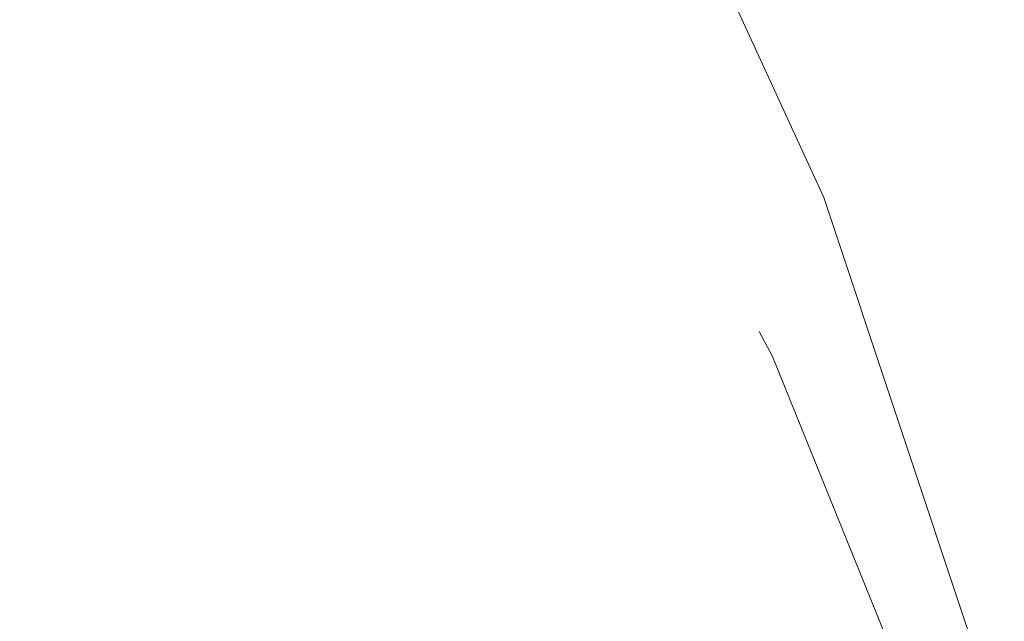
# Model space of a CAD drawing. Header units: millimetres. Extents: x 0 to 650, y -1 to 707.
# Tile 318 of 348: x 506.918 to 507.452, y 459.768 to 460.094. Entities that reach past the tile are written whole.
import ezdxf
from ezdxf.xclip import XClip

# ---------------------------------------------------------------- set-up
doc = ezdxf.new("R2010")
doc.units = ezdxf.units.MM
doc.header["$MEASUREMENT"] = 0
doc.header["$XCLIPFRAME"] = 0
doc.linetypes.add('Wipeout_Contour', pattern=[1000, 0, -1000])
doc.layers.add('Interior - Mobiliário .ARQ', color=7, linetype='Continuous')

# ---------------------------------------------------------------- blocks, each defined once
blk = doc.blocks.new('Desenho_5_5', base_point=(26.09266, 442.80587))
at = {"color": 254, "linetype": 'Wipeout_Contour', "lineweight": 0, "ltscale": 2054.236691}
blk.add_wipeout([(507.20068, 460.02423), (507.20262, 460.12951), (507.09666, 460.13742)], dxfattribs=at).dxf.layer = 'Interior - Mobiliário .ARQ'
at = {"color": 254, "linetype": 'Wipeout_Contour', "lineweight": 0, "ltscale": 2054.152917}
blk.add_wipeout([(507.04671, 460.03406), (507.0211, 460.12089), (506.97082, 460.12309)], dxfattribs=at).dxf.layer = 'Interior - Mobiliário .ARQ'
at = {"color": 254, "linetype": 'Wipeout_Contour', "lineweight": 0, "ltscale": 2053.209299}
blk.add_wipeout([(507.01006, 459.98825), (507.00941, 460.00231), (506.98068, 459.98319)], dxfattribs=at).dxf.layer = 'Interior - Mobiliário .ARQ'
at = {"color": 254, "linetype": 'Wipeout_Contour', "lineweight": 0, "ltscale": 2053.331387}
blk.add_wipeout([(506.99021, 459.91283), (506.97991, 459.89702), (506.99424, 459.88231)], dxfattribs=at).dxf.layer = 'Interior - Mobiliário .ARQ'
at = {"color": 254, "linetype": 'Wipeout_Contour', "lineweight": 0, "ltscale": 2054.374376}
blk.add_wipeout([(507.41347, 459.61968), (507.31699, 459.84965), (507.26827, 459.8207)], dxfattribs=at).dxf.layer = 'Interior - Mobiliário .ARQ'
at = {"color": 254, "linetype": 'Wipeout_Contour', "lineweight": 0, "ltscale": 2738.113582}
blk.add_wipeout([(506.98644, 459.81506), (506.95799, 459.83999), (506.9663, 459.82598), (507.00378, 459.78371)], dxfattribs=at).dxf.layer = 'Interior - Mobiliário .ARQ'
at = {"color": 254, "linetype": 'Wipeout_Contour', "lineweight": 0, "ltscale": 2054.569558}
blk.add_wipeout([(507.20068, 460.02423), (507.09666, 460.13742), (507.10911, 460.09377)], dxfattribs=at).dxf.layer = 'Interior - Mobiliário .ARQ'
at = {"color": 254, "linetype": 'Wipeout_Contour', "lineweight": 0, "ltscale": 2053.674534}
blk.add_wipeout([(506.97082, 460.12309), (507.00219, 460.04195), (507.04671, 460.03406)], dxfattribs=at).dxf.layer = 'Interior - Mobiliário .ARQ'
at = {"color": 254, "linetype": 'Wipeout_Contour', "lineweight": 0, "ltscale": 2054.423097}
blk.add_wipeout([(507.17829, 459.95198), (507.16009, 459.92413), (507.26827, 459.8207)], dxfattribs=at).dxf.layer = 'Interior - Mobiliário .ARQ'
at = {"color": 254, "linetype": 'Wipeout_Contour', "lineweight": 0, "ltscale": 3422.820824}
blk.add_wipeout([(506.94406, 459.89043), (506.95157, 459.8678), (506.95799, 459.83999), (506.98644, 459.81506), (506.97133, 459.89565)], dxfattribs=at).dxf.layer = 'Interior - Mobiliário .ARQ'
at = {"color": 254, "linetype": 'Wipeout_Contour', "lineweight": 0, "ltscale": 2053.72232}
blk.add_wipeout([(507.00488, 459.8391), (507.0144, 459.87766), (506.99424, 459.88231)], dxfattribs=at).dxf.layer = 'Interior - Mobiliário .ARQ'
at = {"color": 254, "linetype": 'Wipeout_Contour', "lineweight": 0, "ltscale": 2737.809799}
blk.add_wipeout([(506.93347, 459.92553), (506.94406, 459.89043), (506.97133, 459.89565), (506.95373, 459.95922)], dxfattribs=at).dxf.layer = 'Interior - Mobiliário .ARQ'
at = {"color": 254, "linetype": 'Wipeout_Contour', "lineweight": 0, "ltscale": 2054.007997}
blk.add_wipeout([(507.04921, 459.89728), (507.01489, 459.91075), (507.0144, 459.87766)], dxfattribs=at).dxf.layer = 'Interior - Mobiliário .ARQ'
at = {"color": 254, "linetype": 'Wipeout_Contour', "lineweight": 0, "ltscale": 2052.762997}
blk.add_wipeout([(506.86219, 459.85151), (506.84197, 459.58294), (506.94631, 459.54896)], dxfattribs=at).dxf.layer = 'Interior - Mobiliário .ARQ'
at = {"color": 254, "linetype": 'Wipeout_Contour', "lineweight": 0, "ltscale": 2738.028972}
blk.add_wipeout([(507.00378, 459.78371), (506.96989, 459.81913), (506.97672, 459.79074), (506.99377, 459.70784)], dxfattribs=at).dxf.layer = 'Interior - Mobiliário .ARQ'
at = {"color": 254, "linetype": 'Wipeout_Contour', "lineweight": 0, "ltscale": 2053.192612}
blk.add_wipeout([(507.14493, 459.82268), (507.22101, 459.7132), (507.23966, 459.72357)], dxfattribs=at).dxf.layer = 'Interior - Mobiliário .ARQ'
at = {"color": 254, "linetype": 'Wipeout_Contour', "lineweight": 0, "ltscale": 2738.189008}
blk.add_wipeout([(506.91589, 459.95517), (506.93347, 459.92553), (506.95373, 459.95922), (506.92092, 460.00218)], dxfattribs=at).dxf.layer = 'Interior - Mobiliário .ARQ'
at = {"color": 254, "linetype": 'Wipeout_Contour', "lineweight": 0, "ltscale": 2053.259235}
blk.add_wipeout([(507.0144, 459.87766), (507.04377, 459.86417), (507.04921, 459.89728)], dxfattribs=at).dxf.layer = 'Interior - Mobiliário .ARQ'
at = {"color": 254, "linetype": 'Wipeout_Contour', "lineweight": 0, "ltscale": 2737.877944}
blk.add_wipeout([(507.01115, 459.66952), (507.04647, 459.7298), (507.00378, 459.78371), (506.99377, 459.70784)], dxfattribs=at).dxf.layer = 'Interior - Mobiliário .ARQ'
at = {"color": 254, "linetype": 'Wipeout_Contour', "lineweight": 0, "ltscale": 2054.098122}
blk.add_wipeout([(507.23966, 459.72357), (507.35101, 459.52691), (507.26636, 459.78194)], dxfattribs=at).dxf.layer = 'Interior - Mobiliário .ARQ'
at = {"color": 254, "linetype": 'Wipeout_Contour', "lineweight": 0, "ltscale": 2054.033467}
blk.add_wipeout([(506.9609, 459.96612), (506.92699, 460.01199), (506.92092, 460.00218)], dxfattribs=at).dxf.layer = 'Interior - Mobiliário .ARQ'
at = {"color": 254, "linetype": 'Wipeout_Contour', "lineweight": 0, "ltscale": 2053.829049}
blk.add_wipeout([(507.04921, 459.89728), (507.04377, 459.86417), (507.08223, 459.83731)], dxfattribs=at).dxf.layer = 'Interior - Mobiliário .ARQ'
at = {"color": 254, "linetype": 'Wipeout_Contour', "lineweight": 0, "ltscale": 2053.832769}
blk.add_wipeout([(507.0583, 459.73858), (507.0141, 459.77974), (507.00378, 459.78371)], dxfattribs=at).dxf.layer = 'Interior - Mobiliário .ARQ'
at = {"color": 254, "linetype": 'Wipeout_Contour', "lineweight": 0, "ltscale": 2053.33492}
blk.add_wipeout([(507.26636, 459.78194), (507.35101, 459.52691), (507.38535, 459.56568)], dxfattribs=at).dxf.layer = 'Interior - Mobiliário .ARQ'
at = {"color": 254, "linetype": 'Wipeout_Contour', "lineweight": 0, "ltscale": 4106.350811}
blk.add_wipeout([(506.88927, 460.1174), (506.89622, 460.03176), (506.90729, 459.99544), (506.91038, 459.98339), (506.91589, 459.95517), (506.92092, 460.00218)], dxfattribs=at).dxf.layer = 'Interior - Mobiliário .ARQ'
at = {"color": 254, "linetype": 'Wipeout_Contour', "lineweight": 0, "ltscale": 2738.937969}
blk.add_wipeout([(507.32213, 459.93439), (507.32615, 459.91141), (507.41045, 459.70335), (507.42002, 459.6802)], dxfattribs=at).dxf.layer = 'Interior - Mobiliário .ARQ'
at = {"color": 254, "linetype": 'Wipeout_Contour', "lineweight": 0, "ltscale": 2054.009042}
blk.add_wipeout([(507.26636, 459.78194), (507.15744, 459.90663), (507.14493, 459.82268)], dxfattribs=at).dxf.layer = 'Interior - Mobiliário .ARQ'
at = {"color": 254, "linetype": 'Wipeout_Contour', "lineweight": 0, "ltscale": 2053.432394}
blk.add_wipeout([(507.08223, 459.83731), (507.09326, 459.86561), (507.04921, 459.89728)], dxfattribs=at).dxf.layer = 'Interior - Mobiliário .ARQ'
at = {"color": 254, "linetype": 'Wipeout_Contour', "lineweight": 0, "ltscale": 2052.880027}
blk.add_wipeout([(507.00378, 459.78371), (507.04647, 459.7298), (507.0583, 459.73858)], dxfattribs=at).dxf.layer = 'Interior - Mobiliário .ARQ'
at = {"color": 254, "linetype": 'Wipeout_Contour', "lineweight": 0, "ltscale": 2053.152269}
blk.add_wipeout([(506.92092, 460.00218), (506.92699, 460.01199), (506.89907, 460.1216)], dxfattribs=at).dxf.layer = 'Interior - Mobiliário .ARQ'
at = {"color": 254, "linetype": 'Wipeout_Contour', "lineweight": 0, "ltscale": 2054.445532}
blk.add_wipeout([(507.20068, 460.02423), (507.17829, 459.95198), (507.31699, 459.84965)], dxfattribs=at).dxf.layer = 'Interior - Mobiliário .ARQ'
at = {"color": 254, "linetype": 'Wipeout_Contour', "lineweight": 0, "ltscale": 2053.621495}
blk.add_wipeout([(507.14493, 459.82268), (507.23966, 459.72357), (507.26636, 459.78194)], dxfattribs=at).dxf.layer = 'Interior - Mobiliário .ARQ'
at = {"color": 254, "linetype": 'Wipeout_Contour', "lineweight": 0, "ltscale": 2053.111611}
blk.add_wipeout([(507.00378, 459.78371), (507.0141, 459.77974), (506.99535, 459.81255)], dxfattribs=at).dxf.layer = 'Interior - Mobiliário .ARQ'
at = {"color": 254, "linetype": 'Wipeout_Contour', "lineweight": 0, "ltscale": 2053.592696}
blk.add_wipeout([(507.10177, 459.75931), (507.06656, 459.79002), (507.0583, 459.73858)], dxfattribs=at).dxf.layer = 'Interior - Mobiliário .ARQ'
at = {"color": 254, "linetype": 'Wipeout_Contour', "lineweight": 0, "ltscale": 2054.138496}
blk.add_wipeout([(506.89907, 460.1216), (506.88927, 460.1174), (506.92092, 460.00218)], dxfattribs=at).dxf.layer = 'Interior - Mobiliário .ARQ'
at = {"color": 254, "linetype": 'Wipeout_Contour', "lineweight": 0, "ltscale": 2053.805895}
blk.add_wipeout([(506.92699, 460.01199), (506.96151, 460.02862), (506.929, 460.12054)], dxfattribs=at).dxf.layer = 'Interior - Mobiliário .ARQ'
at = {"color": 254, "linetype": 'Wipeout_Contour', "lineweight": 0, "ltscale": 2053.432821}
blk.add_wipeout([(507.00488, 459.8391), (507.02628, 459.81402), (507.04377, 459.86417)], dxfattribs=at).dxf.layer = 'Interior - Mobiliário .ARQ'
at = {"color": 254, "linetype": 'Wipeout_Contour', "lineweight": 0, "ltscale": 2053.19024}
blk.add_wipeout([(507.20355, 459.69823), (507.22101, 459.7132), (507.14493, 459.82268)], dxfattribs=at).dxf.layer = 'Interior - Mobiliário .ARQ'
at = {"color": 254, "linetype": 'Wipeout_Contour', "lineweight": 0, "ltscale": 2053.736919}
blk.add_wipeout([(506.929, 460.12054), (506.89907, 460.1216), (506.92699, 460.01199)], dxfattribs=at).dxf.layer = 'Interior - Mobiliário .ARQ'
at = {"color": 254, "linetype": 'Wipeout_Contour', "lineweight": 0, "ltscale": 2053.79393}
blk.add_wipeout([(507.04377, 459.86417), (507.0144, 459.87766), (507.00488, 459.8391)], dxfattribs=at).dxf.layer = 'Interior - Mobiliário .ARQ'
at = {"color": 254, "linetype": 'Wipeout_Contour', "lineweight": 0, "ltscale": 2054.040281}
blk.add_wipeout([(507.14493, 459.82268), (507.12317, 459.80421), (507.20355, 459.69823)], dxfattribs=at).dxf.layer = 'Interior - Mobiliário .ARQ'
at = {"color": 254, "linetype": 'Wipeout_Contour', "lineweight": 0, "ltscale": 2053.752235}
blk.add_wipeout([(507.31699, 459.84965), (507.17829, 459.95198), (507.26827, 459.8207)], dxfattribs=at).dxf.layer = 'Interior - Mobiliário .ARQ'
at = {"color": 254, "linetype": 'Wipeout_Contour', "lineweight": 0, "ltscale": 2053.517329}
blk.add_wipeout([(506.99021, 459.91283), (506.99424, 459.88231), (507.0144, 459.87766)], dxfattribs=at).dxf.layer = 'Interior - Mobiliário .ARQ'
at = {"color": 254, "linetype": 'Wipeout_Contour', "lineweight": 0, "ltscale": 2053.396311}
blk.add_wipeout([(507.00488, 459.8391), (506.99535, 459.81255), (507.0141, 459.77974)], dxfattribs=at).dxf.layer = 'Interior - Mobiliário .ARQ'
at = {"color": 254, "linetype": 'Wipeout_Contour', "lineweight": 0, "ltscale": 2055.07803}
blk.add_wipeout([(507.20459, 460.14864), (507.31891, 459.92502), (507.20904, 460.16238)], dxfattribs=at).dxf.layer = 'Interior - Mobiliário .ARQ'
at = {"color": 254, "linetype": 'Wipeout_Contour', "lineweight": 0, "ltscale": 2053.492889}
blk.add_wipeout([(507.0144, 459.87766), (507.01489, 459.91075), (506.99021, 459.91283)], dxfattribs=at).dxf.layer = 'Interior - Mobiliário .ARQ'
at = {"color": 254, "linetype": 'Wipeout_Contour', "lineweight": 0, "ltscale": 2053.494359}
blk.add_wipeout([(507.0141, 459.77974), (507.02628, 459.81402), (507.00488, 459.8391)], dxfattribs=at).dxf.layer = 'Interior - Mobiliário .ARQ'
at = {"color": 254, "linetype": 'Wipeout_Contour', "lineweight": 0, "ltscale": 2053.999403}
blk.add_wipeout([(507.23647, 460.18362), (507.32213, 459.93439), (507.35334, 459.95188)], dxfattribs=at).dxf.layer = 'Interior - Mobiliário .ARQ'
at = {"color": 254, "linetype": 'Wipeout_Contour', "lineweight": 0, "ltscale": 2054.263991}
blk.add_wipeout([(507.04798, 459.9813), (507.01006, 459.98825), (507.01489, 459.91075)], dxfattribs=at).dxf.layer = 'Interior - Mobiliário .ARQ'
at = {"color": 254, "linetype": 'Wipeout_Contour', "lineweight": 0, "ltscale": 2053.634313}
blk.add_wipeout([(506.99535, 459.81255), (507.00488, 459.8391), (506.99424, 459.88231)], dxfattribs=at).dxf.layer = 'Interior - Mobiliário .ARQ'
at = {"color": 254, "linetype": 'Wipeout_Contour', "lineweight": 0, "ltscale": 2737.383259}
blk.add_wipeout([(506.99377, 459.70784), (506.97672, 459.79074), (506.99211, 459.61815), (507.00949, 459.67318)], dxfattribs=at).dxf.layer = 'Interior - Mobiliário .ARQ'
at = {"color": 254, "linetype": 'Wipeout_Contour', "lineweight": 0, "ltscale": 2054.96461}
blk.add_wipeout([(507.23647, 460.18362), (507.20904, 460.16238), (507.32213, 459.93439)], dxfattribs=at).dxf.layer = 'Interior - Mobiliário .ARQ'
at = {"color": 254, "linetype": 'Wipeout_Contour', "lineweight": 0, "ltscale": 2054.182775}
blk.add_wipeout([(507.04736, 459.99623), (507.00941, 460.00231), (507.01006, 459.98825)], dxfattribs=at).dxf.layer = 'Interior - Mobiliário .ARQ'
at = {"color": 254, "linetype": 'Wipeout_Contour', "lineweight": 0, "ltscale": 2053.108415}
blk.add_wipeout([(507.01489, 459.91075), (507.04921, 459.89728), (507.04798, 459.9813)], dxfattribs=at).dxf.layer = 'Interior - Mobiliário .ARQ'
at = {"color": 254, "linetype": 'Wipeout_Contour', "lineweight": 0, "ltscale": 2053.768227}
blk.add_wipeout([(507.42002, 459.6802), (507.45168, 459.69674), (507.35334, 459.95188)], dxfattribs=at).dxf.layer = 'Interior - Mobiliário .ARQ'
at = {"color": 254, "linetype": 'Wipeout_Contour', "lineweight": 0, "ltscale": 2053.343461}
blk.add_wipeout([(506.99424, 459.88231), (506.97991, 459.89702), (506.99535, 459.81255)], dxfattribs=at).dxf.layer = 'Interior - Mobiliário .ARQ'
at = {"color": 254, "linetype": 'Wipeout_Contour', "lineweight": 0, "ltscale": 2054.286916}
blk.add_wipeout([(507.04671, 460.03406), (507.00219, 460.04195), (507.00941, 460.00231)], dxfattribs=at).dxf.layer = 'Interior - Mobiliário .ARQ'
at = {"color": 254, "linetype": 'Wipeout_Contour', "lineweight": 0, "ltscale": 2053.412139}
blk.add_wipeout([(507.01006, 459.98825), (507.04798, 459.9813), (507.04736, 459.99623)], dxfattribs=at).dxf.layer = 'Interior - Mobiliário .ARQ'
at = {"color": 254, "linetype": 'Wipeout_Contour', "lineweight": 0, "ltscale": 2053.665653}
blk.add_wipeout([(506.97991, 459.89702), (506.99021, 459.91283), (506.98068, 459.98319)], dxfattribs=at).dxf.layer = 'Interior - Mobiliário .ARQ'
at = {"color": 254, "linetype": 'Wipeout_Contour', "lineweight": 0, "ltscale": 2054.685385}
blk.add_wipeout([(507.35334, 459.95188), (507.32213, 459.93439), (507.42002, 459.6802)], dxfattribs=at).dxf.layer = 'Interior - Mobiliário .ARQ'
at = {"color": 254, "linetype": 'Wipeout_Contour', "lineweight": 0, "ltscale": 3422.165131}
blk.add_wipeout([(506.9663, 459.82598), (506.94631, 459.54896), (506.99211, 459.61815), (506.97672, 459.79074), (506.96989, 459.81913)], dxfattribs=at).dxf.layer = 'Interior - Mobiliário .ARQ'
at = {"color": 254, "linetype": 'Wipeout_Contour', "lineweight": 0, "ltscale": 2053.251674}
blk.add_wipeout([(507.00941, 460.00231), (507.04736, 459.99623), (507.04671, 460.03406)], dxfattribs=at).dxf.layer = 'Interior - Mobiliário .ARQ'
at = {"color": 254, "linetype": 'Wipeout_Contour', "lineweight": 0, "ltscale": 2053.438483}
blk.add_wipeout([(506.98068, 459.98319), (506.9609, 459.96612), (506.97991, 459.89702)], dxfattribs=at).dxf.layer = 'Interior - Mobiliário .ARQ'
at = {"color": 254, "linetype": 'Wipeout_Contour', "lineweight": 0, "ltscale": 2054.201498}
blk.add_wipeout([(507.09908, 459.94937), (507.04798, 459.9813), (507.04921, 459.89728)], dxfattribs=at).dxf.layer = 'Interior - Mobiliário .ARQ'
at = {"color": 254, "linetype": 'Wipeout_Contour', "lineweight": 0, "ltscale": 2053.552424}
blk.add_wipeout([(507.41347, 459.61968), (507.42783, 459.66047), (507.32615, 459.91141)], dxfattribs=at).dxf.layer = 'Interior - Mobiliário .ARQ'
at = {"color": 254, "linetype": 'Wipeout_Contour', "lineweight": 0, "ltscale": 2053.84695}
blk.add_wipeout([(506.9609, 459.96612), (506.98068, 459.98319), (506.96151, 460.02862)], dxfattribs=at).dxf.layer = 'Interior - Mobiliário .ARQ'
at = {"color": 254, "linetype": 'Wipeout_Contour', "lineweight": 0, "ltscale": 2054.222495}
blk.add_wipeout([(507.09986, 459.9648), (507.04736, 459.99623), (507.04798, 459.9813)], dxfattribs=at).dxf.layer = 'Interior - Mobiliário .ARQ'
at = {"color": 254, "linetype": 'Wipeout_Contour', "lineweight": 0, "ltscale": 2053.358651}
blk.add_wipeout([(507.04921, 459.89728), (507.09326, 459.86561), (507.09908, 459.94937)], dxfattribs=at).dxf.layer = 'Interior - Mobiliário .ARQ'
at = {"color": 254, "linetype": 'Wipeout_Contour', "lineweight": 0, "ltscale": 2054.598797}
blk.add_wipeout([(507.32615, 459.91141), (507.31699, 459.84965), (507.41347, 459.61968)], dxfattribs=at).dxf.layer = 'Interior - Mobiliário .ARQ'
at = {"color": 254, "linetype": 'Wipeout_Contour', "lineweight": 0, "ltscale": 2053.78814}
blk.add_wipeout([(507.20262, 460.12951), (507.31699, 459.84965), (507.32615, 459.91141)], dxfattribs=at).dxf.layer = 'Interior - Mobiliário .ARQ'
at = {"color": 254, "linetype": 'Wipeout_Contour', "lineweight": 0, "ltscale": 2053.431693}
blk.add_wipeout([(506.96151, 460.02862), (506.92699, 460.01199), (506.9609, 459.96612)], dxfattribs=at).dxf.layer = 'Interior - Mobiliário .ARQ'
at = {"color": 254, "linetype": 'Wipeout_Contour', "lineweight": 0, "ltscale": 2053.480365}
blk.add_wipeout([(507.04798, 459.9813), (507.09908, 459.94937), (507.09986, 459.9648)], dxfattribs=at).dxf.layer = 'Interior - Mobiliário .ARQ'
at = {"color": 254, "linetype": 'Wipeout_Contour', "lineweight": 0, "ltscale": 2053.640877}
blk.add_wipeout([(507.08223, 459.83731), (507.04377, 459.86417), (507.02628, 459.81402)], dxfattribs=at).dxf.layer = 'Interior - Mobiliário .ARQ'
at = {"color": 254, "linetype": 'Wipeout_Contour', "lineweight": 0, "ltscale": 2053.440692}
blk.add_wipeout([(507.38535, 459.56568), (507.41347, 459.61968), (507.26827, 459.8207)], dxfattribs=at).dxf.layer = 'Interior - Mobiliário .ARQ'
at = {"color": 254, "linetype": 'Wipeout_Contour', "lineweight": 0, "ltscale": 2054.71532}
blk.add_wipeout([(507.20068, 460.02423), (507.31699, 459.84965), (507.20262, 460.12951)], dxfattribs=at).dxf.layer = 'Interior - Mobiliário .ARQ'
at = {"color": 254, "linetype": 'Wipeout_Contour', "lineweight": 0, "ltscale": 2053.619109}
blk.add_wipeout([(507.00941, 460.00231), (507.00219, 460.04195), (506.96151, 460.02862)], dxfattribs=at).dxf.layer = 'Interior - Mobiliário .ARQ'
at = {"color": 254, "linetype": 'Wipeout_Contour', "lineweight": 0, "ltscale": 4790.69886}
blk.add_wipeout([(506.86219, 459.85151), (506.95157, 459.8678), (506.94406, 459.89043), (506.93347, 459.92553), (506.91589, 459.95517), (506.91038, 459.98339), (506.90494, 459.99371)], dxfattribs=at).dxf.layer = 'Interior - Mobiliário .ARQ'
at = {"color": 254, "linetype": 'Wipeout_Contour', "lineweight": 0, "ltscale": 2053.335271}
blk.add_wipeout([(507.02628, 459.81402), (507.06656, 459.79002), (507.08223, 459.83731)], dxfattribs=at).dxf.layer = 'Interior - Mobiliário .ARQ'
at = {"color": 254, "linetype": 'Wipeout_Contour', "lineweight": 0, "ltscale": 2054.45344}
blk.add_wipeout([(507.26636, 459.78194), (507.38535, 459.56568), (507.26827, 459.8207)], dxfattribs=at).dxf.layer = 'Interior - Mobiliário .ARQ'
at = {"color": 254, "linetype": 'Wipeout_Contour', "lineweight": 0, "ltscale": 2055.04884}
blk.add_wipeout([(507.20459, 460.14864), (507.20262, 460.12951), (507.31891, 459.92502)], dxfattribs=at).dxf.layer = 'Interior - Mobiliário .ARQ'
at = {"color": 254, "linetype": 'Wipeout_Contour', "lineweight": 0, "ltscale": 2053.732844}
blk.add_wipeout([(506.96151, 460.02862), (506.98068, 459.98319), (507.00941, 460.00231)], dxfattribs=at).dxf.layer = 'Interior - Mobiliário .ARQ'
at = {"color": 254, "linetype": 'Wipeout_Contour', "lineweight": 0, "ltscale": 2053.436616}
blk.add_wipeout([(507.15744, 459.90663), (507.26636, 459.78194), (507.26827, 459.8207)], dxfattribs=at).dxf.layer = 'Interior - Mobiliário .ARQ'
at = {"color": 254, "linetype": 'Wipeout_Contour', "lineweight": 0, "ltscale": 3421.969789}
blk.add_wipeout([(506.95157, 459.8678), (506.86219, 459.85151), (506.94631, 459.54896), (506.9663, 459.82598), (506.95799, 459.83999)], dxfattribs=at).dxf.layer = 'Interior - Mobiliário .ARQ'
at = {"color": 254, "linetype": 'Wipeout_Contour', "lineweight": 0, "ltscale": 2053.467873}
blk.add_wipeout([(507.06656, 459.79002), (507.02628, 459.81402), (507.0141, 459.77974)], dxfattribs=at).dxf.layer = 'Interior - Mobiliário .ARQ'
at = {"layer": 'Interior - Mobiliário .ARQ', "color": 7, "linetype": 'Continuous', "lineweight": 0}
blk.add_line((507.31891, 459.92502), (507.32615, 459.91141), dxfattribs=at)
at = {"color": 254, "linetype": 'Wipeout_Contour', "lineweight": 0, "ltscale": 2055.154405}
blk.add_wipeout([(507.23647, 460.18362), (507.35387, 459.99755), (507.24066, 460.24421)], dxfattribs=at).dxf.layer = 'Interior - Mobiliário .ARQ'
at = {"color": 254, "linetype": 'Wipeout_Contour', "lineweight": 0, "ltscale": 2053.931418}
blk.add_wipeout([(506.97082, 460.12309), (506.929, 460.12054), (506.96151, 460.02862)], dxfattribs=at).dxf.layer = 'Interior - Mobiliário .ARQ'
at = {"color": 254, "linetype": 'Wipeout_Contour', "lineweight": 0, "ltscale": 2054.036178}
blk.add_wipeout([(507.1108, 460.00261), (507.17829, 459.95198), (507.20068, 460.02423)], dxfattribs=at).dxf.layer = 'Interior - Mobiliário .ARQ'
at = {"color": 254, "linetype": 'Wipeout_Contour', "lineweight": 0, "ltscale": 2053.080533}
blk.add_wipeout([(506.99021, 459.91283), (507.01489, 459.91075), (507.01006, 459.98825)], dxfattribs=at).dxf.layer = 'Interior - Mobiliário .ARQ'
at = {"color": 254, "linetype": 'Wipeout_Contour', "lineweight": 0, "ltscale": 2054.512969}
blk.add_wipeout([(507.16009, 459.92413), (507.15744, 459.90663), (507.26827, 459.8207)], dxfattribs=at).dxf.layer = 'Interior - Mobiliário .ARQ'
at = {"color": 254, "linetype": 'Wipeout_Contour', "lineweight": 0, "ltscale": 2053.825735}
blk.add_wipeout([(507.20355, 459.69823), (507.12317, 459.80421), (507.10177, 459.75931)], dxfattribs=at).dxf.layer = 'Interior - Mobiliário .ARQ'
at = {"color": 254, "linetype": 'Wipeout_Contour', "lineweight": 0, "ltscale": 2053.324756}
blk.add_wipeout([(507.0141, 459.77974), (507.0583, 459.73858), (507.06656, 459.79002)], dxfattribs=at).dxf.layer = 'Interior - Mobiliário .ARQ'
at = {"color": 254, "linetype": 'Wipeout_Contour', "lineweight": 0, "ltscale": 2053.95617}
blk.add_wipeout([(507.35387, 459.99755), (507.23647, 460.18362), (507.35334, 459.95188)], dxfattribs=at).dxf.layer = 'Interior - Mobiliário .ARQ'
at = {"color": 254, "linetype": 'Wipeout_Contour', "lineweight": 0, "ltscale": 2053.779752}
blk.add_wipeout([(506.96151, 460.02862), (507.00219, 460.04195), (506.97082, 460.12309)], dxfattribs=at).dxf.layer = 'Interior - Mobiliário .ARQ'
at = {"color": 254, "linetype": 'Wipeout_Contour', "lineweight": 0, "ltscale": 2054.311195}
blk.add_wipeout([(507.20068, 460.02423), (507.10911, 460.09377), (507.1108, 460.00261)], dxfattribs=at).dxf.layer = 'Interior - Mobiliário .ARQ'
at = {"color": 254, "linetype": 'Wipeout_Contour', "lineweight": 0, "ltscale": 2054.067929}
blk.add_wipeout([(507.01006, 459.98825), (506.98068, 459.98319), (506.99021, 459.91283)], dxfattribs=at).dxf.layer = 'Interior - Mobiliário .ARQ'
at = {"color": 254, "linetype": 'Wipeout_Contour', "lineweight": 0, "ltscale": 2053.717008}
blk.add_wipeout([(507.09986, 459.9648), (507.1108, 460.00261), (507.04671, 460.03406)], dxfattribs=at).dxf.layer = 'Interior - Mobiliário .ARQ'
at = {"color": 254, "linetype": 'Wipeout_Contour', "lineweight": 0, "ltscale": 2054.962188}
blk.add_wipeout([(507.44428, 459.72595), (507.35387, 459.99755), (507.35334, 459.95188)], dxfattribs=at).dxf.layer = 'Interior - Mobiliário .ARQ'
at = {"layer": 'Interior - Mobiliário .ARQ', "color": 7, "linetype": 'Continuous', "lineweight": 0}
blk.add_line((507.24066, 460.24421), (507.35387, 459.99755), dxfattribs=at)
at = {"color": 254, "linetype": 'Wipeout_Contour', "lineweight": 0, "ltscale": 2054.209048}
blk.add_wipeout([(507.04671, 460.03406), (507.04736, 459.99623), (507.09986, 459.9648)], dxfattribs=at).dxf.layer = 'Interior - Mobiliário .ARQ'
at = {"color": 254, "linetype": 'Wipeout_Contour', "lineweight": 0, "ltscale": 2053.670081}
blk.add_wipeout([(507.35334, 459.95188), (507.45168, 459.69674), (507.44428, 459.72595)], dxfattribs=at).dxf.layer = 'Interior - Mobiliário .ARQ'
at = {"layer": 'Interior - Mobiliário .ARQ', "color": 7, "linetype": 'Continuous', "lineweight": 0}
for p, q in [((507.35387, 459.99755), (507.44428, 459.72595)), ((507.42783, 459.66047), (507.32615, 459.91141))]:
    blk.add_line(p, q, dxfattribs=at)
at = {"color": 254, "linetype": 'Wipeout_Contour', "lineweight": 0, "ltscale": 2053.978037}
blk.add_wipeout([(507.0211, 460.12089), (507.04671, 460.03406), (507.1108, 460.00261)], dxfattribs=at).dxf.layer = 'Interior - Mobiliário .ARQ'
at = {"color": 254, "linetype": 'Wipeout_Contour', "lineweight": 0, "ltscale": 2053.881909}
blk.add_wipeout([(507.09986, 459.9648), (507.16009, 459.92413), (507.17829, 459.95198)], dxfattribs=at).dxf.layer = 'Interior - Mobiliário .ARQ'
at = {"color": 254, "linetype": 'Wipeout_Contour', "lineweight": 0, "ltscale": 2053.88855}
blk.add_wipeout([(507.1108, 460.00261), (507.10911, 460.09377), (507.0211, 460.12089)], dxfattribs=at).dxf.layer = 'Interior - Mobiliário .ARQ'
at = {"color": 254, "linetype": 'Wipeout_Contour', "lineweight": 0, "ltscale": 2054.073476}
blk.add_wipeout([(507.17829, 459.95198), (507.1108, 460.00261), (507.09986, 459.9648)], dxfattribs=at).dxf.layer = 'Interior - Mobiliário .ARQ'
at = {"color": 254, "linetype": 'Wipeout_Contour', "lineweight": 0, "ltscale": 2053.500151}
blk.add_wipeout([(507.09908, 459.94937), (507.15744, 459.90663), (507.16009, 459.92413)], dxfattribs=at).dxf.layer = 'Interior - Mobiliário .ARQ'
at = {"color": 254, "linetype": 'Wipeout_Contour', "lineweight": 0, "ltscale": 2054.337662}
blk.add_wipeout([(507.16009, 459.92413), (507.09986, 459.9648), (507.09908, 459.94937)], dxfattribs=at).dxf.layer = 'Interior - Mobiliário .ARQ'
at = {"color": 254, "linetype": 'Wipeout_Contour', "lineweight": 0, "ltscale": 2053.541189}
blk.add_wipeout([(507.09326, 459.86561), (507.14493, 459.82268), (507.15744, 459.90663)], dxfattribs=at).dxf.layer = 'Interior - Mobiliário .ARQ'
at = {"color": 254, "linetype": 'Wipeout_Contour', "lineweight": 0, "ltscale": 2054.10701}
blk.add_wipeout([(507.15744, 459.90663), (507.09908, 459.94937), (507.09326, 459.86561)], dxfattribs=at).dxf.layer = 'Interior - Mobiliário .ARQ'
at = {"color": 254, "linetype": 'Wipeout_Contour', "lineweight": 0, "ltscale": 2053.563592}
blk.add_wipeout([(507.08223, 459.83731), (507.12317, 459.80421), (507.14493, 459.82268)], dxfattribs=at).dxf.layer = 'Interior - Mobiliário .ARQ'
at = {"color": 254, "linetype": 'Wipeout_Contour', "lineweight": 0, "ltscale": 2053.790229}
blk.add_wipeout([(507.14493, 459.82268), (507.09326, 459.86561), (507.08223, 459.83731)], dxfattribs=at).dxf.layer = 'Interior - Mobiliário .ARQ'
at = {"color": 254, "linetype": 'Wipeout_Contour', "lineweight": 0, "ltscale": 2053.553491}
blk.add_wipeout([(507.06656, 459.79002), (507.10177, 459.75931), (507.12317, 459.80421)], dxfattribs=at).dxf.layer = 'Interior - Mobiliário .ARQ'
at = {"color": 254, "linetype": 'Wipeout_Contour', "lineweight": 0, "ltscale": 2053.5893}
blk.add_wipeout([(507.12317, 459.80421), (507.08223, 459.83731), (507.06656, 459.79002)], dxfattribs=at).dxf.layer = 'Interior - Mobiliário .ARQ'

msp = doc.modelspace()

# ---------------------------------------------------------------- block references
at = {"color": 7, "linetype": 'Continuous', "lineweight": 0}
ref = msp.add_blockref('Desenho_5_5', (26.09266, 442.80587), dxfattribs=at)
XClip(ref).set_block_clipping_path([(360.0636904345, 428.2751855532), (639.463055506, 506.7925253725)])

doc.saveas('drawing.dxf')
